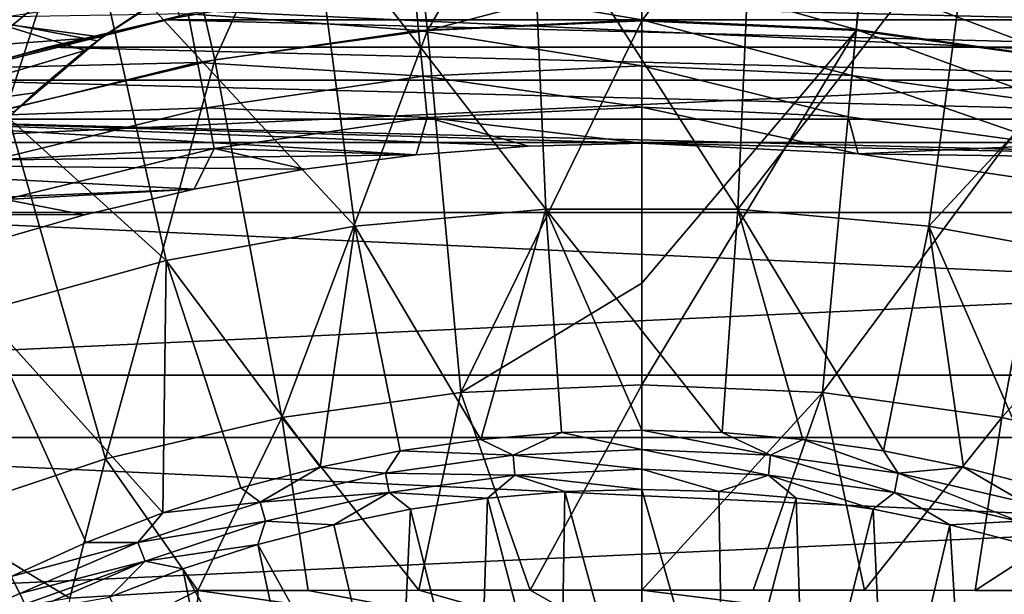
# Model space of a CAD drawing. Header units: metres. Extents: x -22 to 22, y 0 to 204.
# Tile 426 of 497: x -4.13 to 2.41, y 193.27 to 197.09. Entities that reach past the tile are written whole.
import ezdxf

# ---------------------------------------------------------------- set-up
doc = ezdxf.new("R2010")
doc.units = ezdxf.units.M
doc.layers.add('solid_002_SW0002', color=7, linetype='CONTINUOUS')
doc.layers.add('solid_002_SW0002_01', color=7, linetype='CONTINUOUS')

msp = doc.modelspace()

# ---------------------------------------------------------------- linework, layer by layer
at = {"layer": 'solid_002_SW0002'}
for points in [[(-1.691249, 199.371567, 255.044388), (0, 199.452118, 255.044388), (-1.423178, 197.018539, 256.18338)], [(0, 199.452118, 255.044388), (0, 197.390793, 256.046234), (-1.423178, 197.018539, 256.18338)], [(-3.367182, 199.1306, 255.044388), (-1.691249, 199.371567, 255.044388), (-2.834214, 196.821701, 256.18338)], [(-1.691249, 199.371567, 255.044388), (-1.423178, 197.018539, 256.18338), (-2.834214, 196.821701, 256.18338)], [(1.691249, 199.371567, 255.044388), (0, 197.081604, 256.184601), (0, 197.390793, 256.046234)], [(1.691249, 199.371567, 255.044388), (1.423178, 197.018539, 256.18338), (0, 197.081604, 256.184601)], [(-5.01262, 198.731415, 255.044388), (-3.367182, 199.1306, 255.044388), (-4.22107, 196.495529, 256.18338)], [(-3.367182, 199.1306, 255.044388), (-2.834214, 196.821701, 256.18338), (-4.22107, 196.495529, 256.18338)], [(-0.730878, 197.9655, 259.092072), (-2.186575, 197.834747, 259.092072), (-0.636834, 195.831528, 260.218903)], [(-4.790751, 197.448914, 3), (-3.2178, 197.843124, 3), (-4.571805, 196.731857, 3.75)], [(-3.2178, 197.843124, 3), (-3.072548, 197.107391, 3.75), (-4.571805, 196.731857, 3.75)], [(-2.186575, 197.834747, 259.092072), (-3.624739, 197.574295, 259.092072), (-1.905459, 195.71727, 260.218903)], [(-2.186575, 197.834747, 259.092072), (-1.905459, 195.71727, 260.218903), (-0.636834, 195.831528, 260.218903)], [(-3.624739, 197.574295, 259.092072), (-5.033838, 197.186234, 259.092072), (-3.158721, 195.489685, 260.218903)], [(-3.624739, 197.574295, 259.092072), (-3.158721, 195.489685, 260.218903), (-1.905459, 195.71727, 260.218903)], [(0, 197.089294, 20.695787), (0, 197.419571, 20.841345), (-1.513282, 197.346756, 20.841345)], [(1.423635, 197.023468, 20.695787), (0, 197.419571, 20.841345), (0, 197.089294, 20.695787)], [(1.423635, 197.023468, 20.695787), (1.45411, 197.352341, 20.841345), (0, 197.419571, 20.841345)], [(-3.582897, 196.972672, 185.149994), (-6.503989, 197.366409, 185.149994), (-8.014668, 196.652008, 185.149994)], [(-3.582897, 196.972672, 185.149994), (-2.93772, 197.391342, 185.149994), (-6.503989, 197.366409, 185.149994)], [(-3.126593, 197.280975, 175.450623), (-2.93772, 197.391342, 185.149994), (-3.582897, 196.972672, 185.149994)], [(0, 197.390793, 256.046234), (0, 197.081604, 256.184601), (-1.423178, 197.018539, 256.18338)], [(-1.481567, 197.01799, 20.695787), (-1.513282, 197.346756, 20.841345), (-3.012578, 197.128952, 20.841345)], [(-1.481567, 197.01799, 20.695787), (0, 197.089294, 20.695787), (-1.513282, 197.346756, 20.841345)], [(-4.355356, 197.089462, 175.42923), (-3.126593, 197.280975, 175.450623), (-3.613602, 196.949768, 175.513336)], [(-3.613602, 196.949768, 175.513336), (-3.126593, 197.280975, 175.450623), (-3.582897, 196.972672, 185.149994)], [(3.169049, 197.087784, 20), (-3.169049, 197.087784, 20), (-2.386029, 197.228149, 20)], [(-3.072548, 197.107391, 3.75), (-2.386029, 197.228149, 20), (-3.169049, 197.087784, 20)], [(14.148328, 197.178253, 0.72), (-14.148328, 197.178253, 0.72), (-15.518252, 195.808334, 0.72)], [(-5.033838, 197.186234, 259.092072), (-4.386517, 195.150589, 260.218903), (-3.158721, 195.489685, 260.218903)], [(-5.173645, 196.447128, 175.52829), (-4.355356, 197.089462, 175.42923), (-3.698778, 196.884308, 175.528275)], [(-4.484033, 196.768188, 20.841345), (-3.012578, 197.128952, 20.841345), (-4.582992, 197.101624, 20.937824)], [(-4.571805, 196.731857, 3.75), (-3.072548, 197.107391, 3.75), (-3.947211, 196.907013, 20)], [(-2.949442, 196.804764, 20.695787), (-3.012578, 197.128952, 20.841345), (-4.484033, 196.768188, 20.841345)], [(-4.355356, 197.089462, 175.42923), (-3.613602, 196.949768, 175.513336), (-3.698778, 196.884308, 175.528275)], [(-3.072548, 197.107391, 3.75), (-3.169049, 197.087784, 20), (-3.947211, 196.907013, 20)], [(-2.949442, 196.804764, 20.695787), (-1.481567, 197.01799, 20.695787), (-3.012578, 197.128952, 20.841345)], [(0, 196.783417, 20.504189), (0, 197.089294, 20.695787), (-1.481567, 197.01799, 20.695787)], [(1.395412, 196.718903, 20.504189), (0, 197.089294, 20.695787), (0, 196.783417, 20.504189)], [(1.395412, 196.718903, 20.504189), (1.423635, 197.023468, 20.695787), (0, 197.089294, 20.695787)], [(3.947211, 196.907013, 20), (-3.947211, 196.907013, 20), (-3.169049, 197.087784, 20)], [(-1.423178, 197.018539, 256.18338), (0, 197.081604, 256.184601), (-1.200438, 194.614792, 257.159729)], [(0, 197.081604, 256.184601), (0, 195.339355, 256.90744), (-1.200438, 194.614792, 257.159729)], [(1.423178, 197.018539, 256.18338), (0, 195.339355, 256.90744), (0, 197.081604, 256.184601)], [(-4.164024, 196.479446, 185.149994), (-3.582897, 196.972672, 185.149994), (-8.014668, 196.652008, 185.149994)], [(-3.613602, 196.949768, 175.513336), (-3.582897, 196.972672, 185.149994), (-4.164024, 196.479446, 185.149994)], [(-1.452196, 196.713531, 20.504189), (-1.481567, 197.01799, 20.695787), (-2.949442, 196.804764, 20.695787)], [(-2.834214, 196.821701, 256.18338), (-1.423178, 197.018539, 256.18338), (-2.390634, 194.448761, 257.159729)], [(-1.423178, 197.018539, 256.18338), (-1.200438, 194.614792, 257.159729), (-2.390634, 194.448761, 257.159729)], [(-1.452196, 196.713531, 20.504189), (0, 196.783417, 20.504189), (-1.481567, 197.01799, 20.695787)], [(1.423178, 197.018539, 256.18338), (0, 194.665344, 257.16153), (0, 195.339355, 256.90744)], [(4.715961, 196.68718, 20), (-4.715961, 196.68718, 20), (-3.947211, 196.907013, 20)], [(-4.571805, 196.731857, 3.75), (-3.947211, 196.907013, 20), (-4.715961, 196.68718, 20)], [(-3.698778, 196.884308, 175.528275), (-3.613602, 196.949768, 175.513336), (-4.164024, 196.479446, 185.149994)], [(-5.173645, 196.447128, 175.52829), (-3.698778, 196.884308, 175.528275), (-4.032009, 196.603302, 175.60347)], [(-4.032009, 196.603302, 175.60347), (-3.698778, 196.884308, 175.528275), (-4.164024, 196.479446, 185.149994)], [(-4.390059, 196.451569, 20.695787), (-2.949442, 196.804764, 20.695787), (-4.484033, 196.768188, 20.841345)], [(-2.89097, 196.504517, 20.504189), (-2.949442, 196.804764, 20.695787), (-4.390059, 196.451569, 20.695787)], [(-4.22107, 196.495529, 256.18338), (-2.834214, 196.821701, 256.18338), (-3.560435, 194.17363, 257.159729)], [(-2.834214, 196.821701, 256.18338), (-2.390634, 194.448761, 257.159729), (-3.560435, 194.17363, 257.159729)], [(-2.89097, 196.504517, 20.504189), (-1.452196, 196.713531, 20.504189), (-2.949442, 196.804764, 20.695787)], [(-1.452196, 196.713531, 20.504189), (0, 196.508316, 20.27054), (0, 196.783417, 20.504189)], [(1.370029, 196.444962, 20.27054), (0, 196.783417, 20.504189), (0, 196.508316, 20.27054)], [(-2.89097, 196.504517, 20.504189), (-1.425779, 196.439697, 20.27054), (-1.452196, 196.713531, 20.504189)], [(-1.452196, 196.713531, 20.504189), (-1.425779, 196.439697, 20.27054), (0, 196.508316, 20.27054)], [(5.469465, 196.42981, 20), (-5.469465, 196.42981, 20), (-4.715961, 196.68718, 20)], [(-5.173645, 196.447128, 175.52829), (-4.032009, 196.603302, 175.60347), (-4.272449, 196.37262, 175.681473)], [(-4.272449, 196.37262, 175.681473), (-4.032009, 196.603302, 175.60347), (-4.164024, 196.479446, 185.149994)], [(-4.303028, 196.158325, 20.504189), (-2.89097, 196.504517, 20.504189), (-4.390059, 196.451569, 20.695787)], [(-4.303028, 196.158325, 20.504189), (-2.838382, 196.234497, 20.27054), (-2.89097, 196.504517, 20.504189)], [(-2.89097, 196.504517, 20.504189), (-2.838382, 196.234497, 20.27054), (-1.425779, 196.439697, 20.27054)], [(0, 196.269943, 20), (0, 196.508316, 20.27054), (-1.425779, 196.439697, 20.27054)], [(1.436541, 196.198883, 20), (0, 196.508316, 20.27054), (0, 196.269943, 20)], [(1.436541, 196.198883, 20), (1.370029, 196.444962, 20.27054), (0, 196.508316, 20.27054)], [(-4.22107, 196.495529, 256.18338), (-3.560435, 194.17363, 257.159729), (-4.699859, 193.791733, 257.159729)], [(-1.499109, 196.19252, 20), (-1.425779, 196.439697, 20.27054), (-2.838382, 196.234497, 20.27054)], [(-1.499109, 196.19252, 20), (-0.753, 196.250031, 20), (-1.425779, 196.439697, 20.27054)], [(-0.753, 196.250031, 20), (0, 196.269943, 20), (-1.425779, 196.439697, 20.27054)], [(-5.469465, 196.42981, 20), (-1.499109, 196.19252, 20), (-6.209775, 196.133865, 20)], [(-5.469465, 196.42981, 20), (0, 196.269943, 20), (-0.753, 196.250031, 20)], [(6.209775, 196.133865, 20), (0, 196.269943, 20), (-5.469465, 196.42981, 20)], [(-5.469465, 196.42981, 20), (-0.753, 196.250031, 20), (-1.499109, 196.19252, 20)], [(6.209775, 196.133865, 20), (1.436541, 196.198883, 20), (0, 196.269943, 20)], [(-6.209775, 196.133865, 20), (-1.499109, 196.19252, 20), (-2.238328, 196.097412, 20)], [(-4.303028, 196.158325, 20.504189), (-4.224753, 195.894592, 20.27054), (-2.838382, 196.234497, 20.27054)], [(-2.971273, 195.964523, 20), (-2.838382, 196.234497, 20.27054), (-4.224753, 195.894592, 20.27054)], [(-2.971273, 195.964523, 20), (-2.238328, 196.097412, 20), (-2.838382, 196.234497, 20.27054)], [(-2.238328, 196.097412, 20), (-1.499109, 196.19252, 20), (-2.838382, 196.234497, 20.27054)], [(-6.209775, 196.133865, 20), (-2.971273, 195.964523, 20), (-6.936498, 195.799942, 20)], [(-6.209775, 196.133865, 20), (-2.238328, 196.097412, 20), (-2.971273, 195.964523, 20)], [(-6.936498, 195.799942, 20), (-2.971273, 195.964523, 20), (-3.700272, 195.793228, 20)], [(-3.700272, 195.793228, 20), (-2.971273, 195.964523, 20), (-4.224753, 195.894592, 20.27054)], [(-4.420786, 195.584763, 20), (-3.700272, 195.793228, 20), (-4.224753, 195.894592, 20.27054)], [(15.518252, 195.808334, 0.72), (-15.518252, 195.808334, 0.72), (-16.75897, 194.314438, 0.72)], [(-6.936498, 195.799942, 20), (-3.700272, 195.793228, 20), (-4.420786, 195.584763, 20)], [(-0.636834, 195.831528, 260.218903), (-1.905459, 195.71727, 260.218903), (-1.069171, 194.301666, 260.89859)], [(-0.636834, 195.831528, 260.218903), (-1.069171, 194.301666, 260.89859), (-0.534058, 194.34726, 260.893616)], [(-1.905459, 195.71727, 260.218903), (-3.158721, 195.489685, 260.218903), (-2.134908, 194.118546, 260.918365)], [(-1.905459, 195.71727, 260.218903), (-2.134908, 194.118546, 260.918365), (-1.603403, 194.225494, 260.90683)], [(-1.905459, 195.71727, 260.218903), (-1.603403, 194.225494, 260.90683), (-1.069171, 194.301666, 260.89859)], [(-3.158721, 195.489685, 260.218903), (-4.386517, 195.150589, 260.218903), (-3.180056, 193.814209, 260.950714)], [(-3.158721, 195.489685, 260.218903), (-3.180056, 193.814209, 260.950714), (-2.661252, 193.981232, 260.933044)], [(-3.158721, 195.489685, 260.218903), (-2.661252, 193.981232, 260.933044), (-2.134908, 194.118546, 260.918365)], [(0, 195.339355, 256.90744), (0, 194.665344, 257.16153), (-1.200438, 194.614792, 257.159729)], [(-4.386517, 195.150589, 260.218903), (-3.689513, 193.617691, 260.971405), (-3.180056, 193.814209, 260.950714)], [(-4.386517, 195.150589, 260.218903), (-4.187699, 193.392197, 260.995087), (-3.689513, 193.617691, 260.971405)], [(-2.390634, 194.448761, 257.159729), (-1.200438, 194.614792, 257.159729), (-1.47945, 193.300095, 257.602814)], [(-1.200438, 194.614792, 257.159729), (-0.740641, 193.300568, 257.625549), (-1.47945, 193.300095, 257.602814)], [(-1.200438, 194.614792, 257.159729), (0, 194.665344, 257.16153), (-0.740641, 193.300568, 257.625549)], [(0, 194.665344, 257.16153), (0, 193.30069, 257.633148), (-0.740641, 193.300568, 257.625549)], [(-3.560435, 194.17363, 257.159729), (-2.390634, 194.448761, 257.159729), (-2.947578, 193.297943, 257.512665)], [(-2.390634, 194.448761, 257.159729), (-2.215572, 193.299042, 257.565155), (-2.947578, 193.297943, 257.512665)], [(-2.390634, 194.448761, 257.159729), (-1.47945, 193.300095, 257.602814), (-2.215572, 193.299042, 257.565155)], [(-0.854398, 194.196518, 260.940216), (-0.534058, 194.34726, 260.893616), (-1.069171, 194.301666, 260.89859)], [(-0.854398, 194.196518, 260.940216), (0, 194.235886, 260.935883), (-0.534058, 194.34726, 260.893616)], [(0, 194.235886, 260.935883), (0, 194.362518, 260.891907), (-0.534058, 194.34726, 260.893616)], [(16.75897, 194.314438, 0.72), (-16.75897, 194.314438, 0.72), (-17.854202, 192.715088, 0.72)], [(-0.854398, 194.196518, 260.940216), (-1.069171, 194.301666, 260.89859), (-1.603403, 194.225494, 260.90683)], [(-1.701458, 194.079102, 260.952972), (-1.603403, 194.225494, 260.90683), (-2.134908, 194.118546, 260.918365)], [(-1.701458, 194.079102, 260.952972), (-0.854398, 194.196518, 260.940216), (-1.603403, 194.225494, 260.90683)], [(-0.854398, 194.196518, 260.940216), (0, 194.103821, 260.962433), (0, 194.235886, 260.935883)], [(0.841878, 194.065033, 260.966705), (0.854272, 194.196533, 260.940216), (0, 194.235886, 260.935883)], [(0, 194.103821, 260.962433), (0.841878, 194.065033, 260.966705), (0, 194.235886, 260.935883)], [(-4.699859, 193.791733, 257.159729), (-3.560435, 194.17363, 257.159729), (-3.796984, 193.248993, 257.448395)], [(-3.560435, 194.17363, 257.159729), (-2.947578, 193.297943, 257.512665), (-3.796984, 193.248993, 257.448395)], [(-0.842, 194.065018, 260.966705), (-0.854398, 194.196518, 260.940216), (-1.701458, 194.079102, 260.952972)], [(-0.842, 194.065018, 260.966705), (0, 194.103821, 260.962433), (-0.854398, 194.196518, 260.940216)], [(-2.534185, 193.885422, 260.973785), (-2.134908, 194.118546, 260.918365), (-2.661252, 193.981232, 260.933044)], [(-2.534185, 193.885422, 260.973785), (-1.701458, 194.079102, 260.952972), (-2.134908, 194.118546, 260.918365)], [(-0.842, 194.065018, 260.966705), (0, 193.969635, 260.970825), (0, 194.103821, 260.962433)], [(-1.676881, 193.94928, 260.979279), (-1.701458, 194.079102, 260.952972), (-2.534185, 193.885422, 260.973785)], [(-1.676881, 193.94928, 260.979279), (-0.842, 194.065018, 260.966705), (-1.701458, 194.079102, 260.952972)], [(-1.676881, 193.94928, 260.979279), (-1.023603, 193.911682, 260.977203), (-0.842, 194.065018, 260.966705)], [(-0.842, 194.065018, 260.966705), (-1.023603, 193.911682, 260.977203), (-0.511129, 193.955643, 260.972412)], [(-2.534185, 193.885422, 260.973785), (-2.661252, 193.981232, 260.933044), (-3.180056, 193.814209, 260.950714)], [(-0.541259, 192.071045, 260.983734), (-0.511129, 193.955643, 260.972412), (-1.023603, 193.911682, 260.977203)], [(-0.541259, 192.071045, 260.983734), (0, 192.087677, 260.981567), (-0.511129, 193.955643, 260.972412)], [(-3.345865, 193.617676, 261.002197), (-2.534185, 193.885422, 260.973785), (-3.180056, 193.814209, 260.950714)], [(-2.497748, 193.758362, 260.999786), (-2.534185, 193.885422, 260.973785), (-3.345865, 193.617676, 261.002197)], [(-2.497748, 193.758362, 260.999786), (-1.676881, 193.94928, 260.979279), (-2.534185, 193.885422, 260.973785)], [(-2.497748, 193.758362, 260.999786), (-2.044867, 193.735565, 260.996185), (-1.676881, 193.94928, 260.979279)], [(-1.676881, 193.94928, 260.979279), (-2.044867, 193.735565, 260.996185), (-1.535583, 193.838104, 260.985138)], [(-1.676881, 193.94928, 260.979279), (-1.535583, 193.838104, 260.985138), (-1.023603, 193.911682, 260.977203)], [(-1.08366, 192.021378, 260.990173), (-1.023603, 193.911682, 260.977203), (-1.535583, 193.838104, 260.985138)], [(-1.08366, 192.021378, 260.990173), (-0.541259, 192.071045, 260.983734), (-1.023603, 193.911682, 260.977203)], [(-1.625114, 191.939774, 261.000885), (-1.535583, 193.838104, 260.985138), (-2.044867, 193.735565, 260.996185)], [(-1.625114, 191.939774, 261.000885), (-1.08366, 192.021378, 260.990173), (-1.535583, 193.838104, 260.985138)], [(-4.699859, 193.791733, 257.159729), (-3.796984, 193.248993, 257.448395), (-4.636299, 193.104797, 257.395752)], [(-3.345865, 193.617676, 261.002197), (-3.180056, 193.814209, 260.950714), (-3.689513, 193.617691, 260.971405)], [(-3.297939, 193.4944, 261.027771), (-2.497748, 193.758362, 260.999786), (-3.345865, 193.617676, 261.002197)], [(-3.297939, 193.4944, 261.027771), (-2.549265, 193.604065, 261.010284), (-2.497748, 193.758362, 260.999786)], [(-2.497748, 193.758362, 260.999786), (-2.549265, 193.604065, 261.010284), (-2.044867, 193.735565, 260.996185)], [(-1.625114, 191.939774, 261.000885), (-2.044867, 193.735565, 260.996185), (-2.549265, 193.604065, 261.010284)], [(-3.345865, 193.617676, 261.002197), (-3.689513, 193.617691, 260.971405), (-4.187699, 193.392197, 260.995087)], [(-4.187699, 193.392197, 260.995087), (-4.130065, 193.278351, 261.037842), (-3.345865, 193.617676, 261.002197)], [(-3.297939, 193.4944, 261.027771), (-3.345865, 193.617676, 261.002197), (-4.130065, 193.278351, 261.037842)], [(-3.297939, 193.4944, 261.027771), (-3.046626, 193.443588, 261.027283), (-2.549265, 193.604065, 261.010284)], [(-2.163139, 191.826996, 261.015717), (-2.549265, 193.604065, 261.010284), (-3.046626, 193.443588, 261.027283)], [(-2.163139, 191.826996, 261.015717), (-1.625114, 191.939774, 261.000885), (-2.549265, 193.604065, 261.010284)], [(-4.095428, 193.209, 261.054779), (-3.297939, 193.4944, 261.027771), (-4.130065, 193.278351, 261.037842)], [(-4.095428, 193.209, 261.054779), (-4.071076, 193.159866, 261.062927), (-3.297939, 193.4944, 261.027771)], [(-4.071076, 193.159866, 261.062927), (-3.534873, 193.255081, 261.04718), (-3.297939, 193.4944, 261.027771)], [(-3.297939, 193.4944, 261.027771), (-3.534873, 193.255081, 261.04718), (-3.046626, 193.443588, 261.027283)], [(-2.695477, 191.683792, 261.034546), (-3.046626, 193.443588, 261.027283), (-3.534873, 193.255081, 261.04718)], [(-2.695477, 191.683792, 261.034546), (-2.163139, 191.826996, 261.015717), (-3.046626, 193.443588, 261.027283)], [(-5.229446, 192.794159, 261.065613), (-4.130065, 193.278351, 261.037842), (-4.187699, 193.392197, 260.995087)], [(-3.822372, 192.858353, 257.544586), (-3.796984, 193.248993, 257.448395), (-2.947578, 193.297943, 257.512665)], [(-3.822372, 192.858353, 257.544586), (-2.947578, 193.297943, 257.512665), (-2.954706, 192.932877, 257.605988)], [(0, 192.88269, 257.73645), (-2.954706, 192.932877, 257.605988), (-2.947578, 193.297943, 257.512665)], [(0, 192.88269, 257.73645), (-2.947578, 193.297943, 257.512665), (-2.215572, 193.299042, 257.565155)], [(0, 192.88269, 257.73645), (-2.215572, 193.299042, 257.565155), (-1.47945, 193.300095, 257.602814)], [(0, 192.88269, 257.73645), (-1.47945, 193.300095, 257.602814), (-0.740641, 193.300568, 257.625549)], [(0, 192.88269, 257.73645), (-0.740641, 193.300568, 257.625549), (0, 193.30069, 257.633148)], [(2.954706, 192.932877, 257.605988), (0, 192.88269, 257.73645), (0, 193.30069, 257.633148)], [(-5.229446, 192.794159, 261.065613), (-4.095428, 193.209, 261.054779), (-4.130065, 193.278351, 261.037842)]]:
    msp.add_3dface(points, dxfattribs=at)
at = {"layer": 'solid_002_SW0002_01'}
for points in [[(1.691249, 199.371567, 255.044388), (2.834214, 196.821701, 256.18338), (1.423178, 197.018539, 256.18338)], [(1.691249, 199.371567, 255.044388), (3.367182, 199.1306, 255.044388), (2.834214, 196.821701, 256.18338)], [(0.73068, 197.965515, 259.092072), (-0.730878, 197.9655, 259.092072), (0.636926, 195.831512, 260.218903)], [(-0.730878, 197.9655, 259.092072), (-0.636834, 195.831528, 260.218903), (0.636926, 195.831512, 260.218903)], [(2.186379, 197.834778, 259.092072), (0.73068, 197.965515, 259.092072), (0.636926, 195.831512, 260.218903)], [(2.186379, 197.834778, 259.092072), (0.636926, 195.831512, 260.218903), (1.90555, 195.717255, 260.218903)], [(3.624546, 197.574341, 259.092072), (2.186379, 197.834778, 259.092072), (1.90555, 195.717255, 260.218903)], [(-16.041302, 196.273605), (-14.625587, 197.690369), (16.041302, 196.273605)], [(-14.625587, 197.690369), (14.625587, 197.690369), (16.041302, 196.273605)], [(3.624546, 197.574341, 259.092072), (1.90555, 195.717255, 260.218903), (3.158811, 195.489655, 260.218903)], [(1.423635, 197.023468, 20.695787), (2.835125, 196.826584, 20.695787), (1.45411, 197.352341, 20.841345)], [(2.835125, 196.826584, 20.695787), (2.895814, 197.15123, 20.841345), (1.45411, 197.352341, 20.841345)], [(3.169049, 197.087784, 20), (-2.386029, 197.228149, 20), (2.386029, 197.228149, 20)], [(3.072548, 197.107391, 3.75), (3.169049, 197.087784, 20), (2.386029, 197.228149, 20)], [(14.148328, 197.178253, 0.72), (-15.518252, 195.808334, 0.72), (15.518252, 195.808334, 0.72)], [(3.947211, 196.907013, 20), (-3.169049, 197.087784, 20), (3.169049, 197.087784, 20)], [(1.395412, 196.718903, 20.504189), (2.778919, 196.525909, 20.504189), (1.423635, 197.023468, 20.695787)], [(2.778919, 196.525909, 20.504189), (2.835125, 196.826584, 20.695787), (1.423635, 197.023468, 20.695787)], [(1.423178, 197.018539, 256.18338), (1.200438, 194.614792, 257.159729), (0, 194.665344, 257.16153)], [(1.423178, 197.018539, 256.18338), (2.834214, 196.821701, 256.18338), (1.200438, 194.614792, 257.159729)], [(4.715961, 196.68718, 20), (-3.947211, 196.907013, 20), (3.947211, 196.907013, 20)], [(1.395412, 196.718903, 20.504189), (0, 196.783417, 20.504189), (1.370029, 196.444962, 20.27054)], [(2.834214, 196.821701, 256.18338), (2.390634, 194.448761, 257.159729), (1.200438, 194.614792, 257.159729)], [(2.834214, 196.821701, 256.18338), (4.22107, 196.495529, 256.18338), (2.390634, 194.448761, 257.159729)], [(1.395412, 196.718903, 20.504189), (1.370029, 196.444962, 20.27054), (2.728369, 196.255493, 20.27054)], [(1.395412, 196.718903, 20.504189), (2.728369, 196.255493, 20.27054), (2.778919, 196.525909, 20.504189)], [(5.469465, 196.42981, 20), (-4.715961, 196.68718, 20), (4.715961, 196.68718, 20)], [(1.436541, 196.198883, 20), (2.728369, 196.255493, 20.27054), (1.370029, 196.444962, 20.27054)], [(4.22107, 196.495529, 256.18338), (3.560435, 194.17363, 257.159729), (2.390634, 194.448761, 257.159729)], [(6.209775, 196.133865, 20), (-5.469465, 196.42981, 20), (5.469465, 196.42981, 20)], [(-17.323311, 194.728699), (-16.041302, 196.273605), (17.323309, 194.728699)], [(-16.041302, 196.273605), (16.041302, 196.273605), (17.323309, 194.728699)], [(1.436541, 196.198883, 20), (2.849203, 195.989365, 20), (2.728369, 196.255493, 20.27054)], [(6.209775, 196.133865, 20), (2.849203, 195.989365, 20), (1.436541, 196.198883, 20)], [(15.518252, 195.808334, 0.72), (-16.75897, 194.314438, 0.72), (16.75897, 194.314438, 0.72)], [(-0.636834, 195.831528, 260.218903), (0, 194.362518, 260.891907), (0.534214, 194.347244, 260.893616)], [(0.636926, 195.831512, 260.218903), (-0.636834, 195.831528, 260.218903), (0.534214, 194.347244, 260.893616)], [(-0.636834, 195.831528, 260.218903), (-0.534058, 194.34726, 260.893616), (0, 194.362518, 260.891907)], [(0.636926, 195.831512, 260.218903), (0.534214, 194.347244, 260.893616), (1.069438, 194.301636, 260.89859)], [(0.636926, 195.831512, 260.218903), (1.069438, 194.301636, 260.89859), (1.603737, 194.225433, 260.90683)], [(1.90555, 195.717255, 260.218903), (0.636926, 195.831512, 260.218903), (1.603737, 194.225433, 260.90683)], [(1.90555, 195.717255, 260.218903), (1.603737, 194.225433, 260.90683), (2.135266, 194.118454, 260.918365)], [(1.90555, 195.717255, 260.218903), (2.135266, 194.118454, 260.918365), (2.661587, 193.98114, 260.933044)], [(3.158811, 195.489655, 260.218903), (1.90555, 195.717255, 260.218903), (2.661587, 193.98114, 260.933044)], [(-18.454901, 193.07457), (-17.323311, 194.728699), (18.454901, 193.07457)], [(-17.323311, 194.728699), (17.323309, 194.728699), (18.454901, 193.07457)], [(1.200438, 194.614792, 257.159729), (0, 193.30069, 257.633148), (0, 194.665344, 257.16153)], [(0.739347, 193.300552, 257.62558), (0, 193.30069, 257.633148), (1.200438, 194.614792, 257.159729)], [(1.477695, 193.300095, 257.602875), (0.739347, 193.300552, 257.62558), (1.200438, 194.614792, 257.159729)], [(1.477695, 193.300095, 257.602875), (1.200438, 194.614792, 257.159729), (2.390634, 194.448761, 257.159729)], [(2.214225, 193.299057, 257.565247), (1.477695, 193.300095, 257.602875), (2.390634, 194.448761, 257.159729)], [(2.214225, 193.299057, 257.565247), (2.390634, 194.448761, 257.159729), (3.560435, 194.17363, 257.159729)], [(0.854272, 194.196533, 260.940216), (0.534214, 194.347244, 260.893616), (0, 194.362518, 260.891907)], [(0, 194.235886, 260.935883), (0.854272, 194.196533, 260.940216), (0, 194.362518, 260.891907)], [(0.854272, 194.196533, 260.940216), (1.069438, 194.301636, 260.89859), (0.534214, 194.347244, 260.893616)], [(16.75897, 194.314438, 0.72), (-17.854202, 192.715088, 0.72), (17.854202, 192.715088, 0.72)], [(0.854272, 194.196533, 260.940216), (1.701253, 194.079132, 260.952972), (1.069438, 194.301636, 260.89859)], [(1.701253, 194.079132, 260.952972), (1.603737, 194.225433, 260.90683), (1.069438, 194.301636, 260.89859)], [(1.701253, 194.079132, 260.952972), (2.135266, 194.118454, 260.918365), (1.603737, 194.225433, 260.90683)], [(0.841878, 194.065033, 260.966705), (1.67668, 193.949326, 260.979279), (0.854272, 194.196533, 260.940216)], [(1.67668, 193.949326, 260.979279), (1.701253, 194.079132, 260.952972), (0.854272, 194.196533, 260.940216)], [(2.947578, 193.297943, 257.512665), (2.214225, 193.299057, 257.565247), (3.560435, 194.17363, 257.159729)], [(0, 194.103821, 260.962433), (0, 193.969635, 260.970825), (0.511395, 193.955612, 260.972412)], [(0, 194.103821, 260.962433), (0.511395, 193.955612, 260.972412), (0.841878, 194.065033, 260.966705)], [(1.701253, 194.079132, 260.952972), (2.533994, 193.885483, 260.973785), (2.135266, 194.118454, 260.918365)], [(2.533994, 193.885483, 260.973785), (2.661587, 193.98114, 260.933044), (2.135266, 194.118454, 260.918365)], [(-0.842, 194.065018, 260.966705), (-0.511129, 193.955643, 260.972412), (0, 193.969635, 260.970825)], [(0.841878, 194.065033, 260.966705), (0.511395, 193.955612, 260.972412), (1.024087, 193.911636, 260.977203)], [(0.841878, 194.065033, 260.966705), (1.024087, 193.911636, 260.977203), (1.536243, 193.837982, 260.985168)], [(0.841878, 194.065033, 260.966705), (1.536243, 193.837982, 260.985168), (1.67668, 193.949326, 260.979279)], [(1.67668, 193.949326, 260.979279), (2.497562, 193.758423, 260.999756), (1.701253, 194.079132, 260.952972)], [(2.497562, 193.758423, 260.999756), (2.533994, 193.885483, 260.973785), (1.701253, 194.079132, 260.952972)], [(-0.511129, 193.955643, 260.972412), (0, 192.087677, 260.981567), (0, 193.969635, 260.970825)], [(0.541259, 192.071045, 260.983734), (0.511395, 193.955612, 260.972412), (0, 193.969635, 260.970825)], [(0, 192.087677, 260.981567), (0.541259, 192.071045, 260.983734), (0, 193.969635, 260.970825)], [(0.541259, 192.071045, 260.983734), (1.024087, 193.911636, 260.977203), (0.511395, 193.955612, 260.972412)], [(0.541259, 192.071045, 260.983734), (1.08366, 192.021378, 260.990173), (1.024087, 193.911636, 260.977203)], [(1.08366, 192.021378, 260.990173), (1.536243, 193.837982, 260.985168), (1.024087, 193.911636, 260.977203)], [(1.67668, 193.949326, 260.979279), (1.536243, 193.837982, 260.985168), (2.045691, 193.735382, 260.996216)], [(1.67668, 193.949326, 260.979279), (2.045691, 193.735382, 260.996216), (2.497562, 193.758423, 260.999756)], [(1.08366, 192.021378, 260.990173), (1.625114, 191.939774, 261.000885), (1.536243, 193.837982, 260.985168)], [(1.625114, 191.939774, 261.000885), (2.045691, 193.735382, 260.996216), (1.536243, 193.837982, 260.985168)], [(2.497562, 193.758423, 260.999756), (2.045691, 193.735382, 260.996216), (2.550144, 193.603806, 261.010284)], [(1.625114, 191.939774, 261.000885), (2.163139, 191.826996, 261.015717), (2.045691, 193.735382, 260.996216)], [(2.163139, 191.826996, 261.015717), (2.550144, 193.603806, 261.010284), (2.045691, 193.735382, 260.996216)], [(2.163139, 191.826996, 261.015717), (3.047361, 193.443344, 261.027313), (2.550144, 193.603806, 261.010284)], [(2.163139, 191.826996, 261.015717), (2.695477, 191.683792, 261.034546), (3.047361, 193.443344, 261.027313)], [(1.477695, 193.300095, 257.602875), (0, 193.30069, 257.633148), (0.739347, 193.300552, 257.62558)], [(2.214225, 193.299057, 257.565247), (0, 193.30069, 257.633148), (1.477695, 193.300095, 257.602875)], [(2.947578, 193.297943, 257.512665), (0, 193.30069, 257.633148), (2.214225, 193.299057, 257.565247)], [(2.954706, 192.932877, 257.605988), (0, 193.30069, 257.633148), (2.947578, 193.297943, 257.512665)]]:
    msp.add_3dface(points, dxfattribs=at)

doc.saveas('drawing.dxf')
